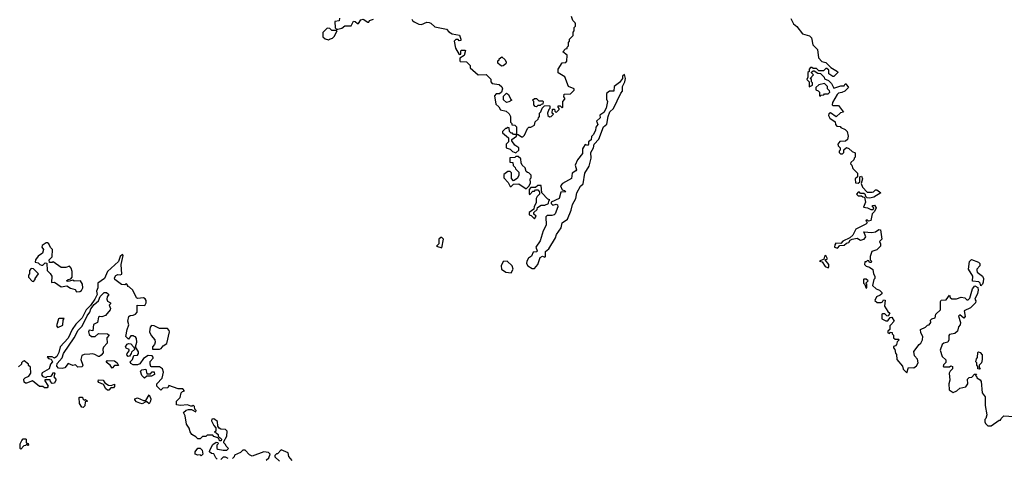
# Model space of a CAD drawing. Extents: x 2472589 to 2662339, y 701009 to 849030.
# Tile 318 of 406: x 2620035 to 2628549, y 716170 to 719962. Entities that reach past the tile are written whole.
import ezdxf

# ---------------------------------------------------------------- set-up
doc = ezdxf.new("R2010")
doc.units = 0

msp = doc.modelspace()

# ---------------------------------------------------------------- linework, layer by layer
at = {"layer": '0CON05XD'}
for points in [[(2623427, 719967), (2623432.5, 719955), (2623445, 719942.5), (2623485, 719922.5), (2623509.3, 719920.7), (2623555, 719940), (2623575, 719936.7), (2623590.7, 719930.7), (2623625, 719900), (2623725, 719880), (2623747, 719857), (2623775, 719840), (2623838.3, 719828.3), (2623850, 719795), (2623848.3, 719781.7), (2623835, 719780), (2623825, 719790), (2623805, 719790), (2623793, 719777), (2623802.5, 719715), (2623835, 719660), (2623850, 719665), (2623848.3, 719691.7), (2623855, 719700), (2623885, 719700), (2623890, 719695), (2623878.3, 719651.7), (2623841.7, 719628.3), (2623840, 719605), (2623845, 719600), (2623898.3, 719598.3), (2623930, 719565), (2623930, 719545), (2624000, 719485), (2624067, 719487), (2624108.3, 719448.3), (2624110, 719425), (2624121.7, 719411.7), (2624181.7, 719401.7), (2624203, 719383), (2624210, 719365), (2624200, 719335), (2624185, 719320), (2624155, 719320), (2624140, 719305), (2624153, 719233), (2624179.3, 719209.3), (2624191.7, 719181.7), (2624241.7, 719171.7), (2624268.3, 719148.3), (2624277.5, 719125), (2624280, 719075), (2624290, 719065), (2624291.7, 719051.7), (2624315, 719050), (2624330, 719035), (2624330, 718970), (2624345, 718970), (2624375, 718950), (2624385, 718950), (2624400, 718965), (2624425, 719020), (2624438.3, 719031.7), (2624455, 719032.5), (2624485, 719050), (2624491.7, 719078.3), (2624518.3, 719101.7), (2624520, 719115), (2624530, 719125), (2624530, 719155), (2624540, 719165), (2624551.7, 719198.3), (2624571.7, 719218.3), (2624615, 719220), (2624620, 719215), (2624620, 719195), (2624610, 719185), (2624600, 719155), (2624603, 719133), (2624615, 719122.5), (2624630, 719125), (2624650, 719145), (2624640, 719155), (2624641.7, 719188.3), (2624658.3, 719188.3), (2624661.7, 719171.7), (2624675, 719160), (2624700, 719185), (2624700, 719195), (2624690, 719205), (2624691.7, 719218.3), (2624708.3, 719218.3), (2624725, 719200), (2624730, 719205), (2624730, 719255), (2624750, 719275), (2624750, 719285), (2624740, 719295), (2624741.7, 719318.3), (2624798.3, 719321.7), (2624828.3, 719351.7), (2624830, 719365), (2624780, 719385), (2624748.3, 719468.3), (2624691.7, 719501.7), (2624690, 719535), (2624725, 719590), (2624757.5, 719592.5), (2624767, 719603), (2624770, 719655), (2624730, 719685), (2624755, 719710), (2624768.3, 719711.7), (2624770, 719725), (2624780, 719735), (2624780, 719765), (2624790, 719775), (2624790, 719795), (2624820, 719825), (2624820, 719855), (2624830, 719865), (2624830, 719895), (2624840, 719905), (2624840, 719925), (2624837.5, 719935), (2624816.4, 719956.4), (2624805, 719990)], [(2622800, 719975), (2622798.3, 719951.7), (2622760, 719945), (2622761.7, 719891.7), (2622775, 719880), (2622785, 719880), (2622821.7, 719888.3), (2622845, 719910), (2622901.7, 719908.3), (2622921.7, 719948.3), (2622935, 719947.5), (2622955, 719930), (2622965, 719930), (2622985, 719960), (2623005, 719967.5), (2623045, 719940), (2623055, 719940), (2623060, 719955), (2623095, 719967.5)], [(2626702.7, 719972.7), (2626726, 719926), (2626755, 719902.5), (2626805, 719840), (2626865, 719822.5), (2626881.4, 719805), (2626893.9, 719743.9), (2626933.3, 719705), (2626941.7, 719631.7), (2626971.7, 719601.7), (2627005, 719592.5), (2627047.5, 719547.5), (2627107.5, 719515), (2627110, 719505), (2627075, 719470), (2627065, 719470), (2627030, 719495), (2627030, 719525), (2627015, 719540), (2627005, 719540), (2626985, 719520), (2626945, 719520), (2626925, 719540), (2626895, 719540), (2626885, 719550), (2626871.7, 719548.3), (2626860, 719535), (2626860, 719515), (2626850, 719505), (2626850, 719465), (2626840, 719445), (2626860, 719425), (2626861.7, 719381.7), (2626890, 719395), (2626890, 719415), (2626880, 719425), (2626880, 719445), (2626870, 719455), (2626900, 719485), (2626881.7, 719501.7), (2626881.7, 719508.3), (2626895, 719520), (2626905, 719520), (2626935, 719500), (2626958.3, 719498.3), (2626990, 719465), (2626995, 719450), (2627027, 719437), (2627055, 719410), (2627075, 719370), (2627135, 719390), (2627165, 719390), (2627171.7, 719408.3), (2627178.3, 719408.3), (2627200, 719375), (2627170, 719345), (2627142.5, 719332.5), (2627113.8, 719326.2), (2627103.6, 719316.4), (2627062.5, 719245), (2627060, 719225), (2627065, 719220), (2627115, 719220), (2627158.3, 719161.7), (2627131.7, 719158.3), (2627095, 719122.5), (2627045, 719157.5), (2627031.7, 719148.3), (2627027.5, 719135), (2627040.7, 719110.7), (2627085, 719080), (2627090, 719055), (2627101.7, 719041.7), (2627128.3, 719038.3), (2627135, 719030), (2627173.6, 719013.6), (2627190, 718995), (2627197.5, 718955), (2627192.5, 718925), (2627175, 718912.5), (2627125, 718910), (2627110, 718885), (2627111.7, 718871.7), (2627130, 718855), (2627130, 718835), (2627120, 718825), (2627120, 718815), (2627133, 718803), (2627148.3, 718801.7), (2627160, 718815), (2627161.7, 718838.3), (2627185, 718857.5), (2627205, 718847.5), (2627231.7, 718821.7), (2627260, 718810), (2627260, 718775), (2627250, 718765), (2627248.3, 718751.7), (2627221.7, 718728.3), (2627220, 718715), (2627230, 718705), (2627240, 718675), (2627280, 718635), (2627280, 718605), (2627260, 718585), (2627261.7, 718551.7), (2627285, 718550), (2627298.3, 718561.7), (2627300, 718605), (2627315, 718610), (2627322.5, 718585), (2627310, 718545), (2627322.5, 718515), (2627361.7, 718471.7), (2627405, 718470), (2627417, 718473), (2627435, 718490), (2627445, 718490), (2627480, 718465), (2627421.7, 718428.3), (2627385, 718420), (2627361.7, 718421.7), (2627350, 718435), (2627348.3, 718448.3), (2627335, 718460), (2627305, 718460), (2627295, 718470), (2627285, 718470), (2627270, 718455), (2627285, 718440), (2627315, 718440), (2627325, 718430), (2627338.3, 718428.3), (2627347.5, 718385), (2627331.7, 718341.7), (2627367, 718337), (2627395, 718320), (2627415, 718320), (2627420, 718335), (2627410, 718345), (2627410, 718355), (2627425, 718360), (2627440, 718335), (2627427.5, 718305), (2627406.4, 718283.6), (2627393, 718227), (2627375, 718220), (2627365, 718230), (2627355, 718230), (2627350, 718225), (2627358.3, 718218.3), (2627362.5, 718205), (2627352.5, 718195), (2627265, 718152.5), (2627239.4, 718100.6), (2627212.3, 718077.7), (2627151.7, 718048.3), (2627135, 718027.5), (2627091.2, 718028.8), (2627082, 718015), (2627081.2, 717995), (2627105, 717986.2), (2627125, 718010), (2627165, 718013.3), (2627185, 718030), (2627205, 718036.7), (2627216.7, 718055), (2627234, 718066), (2627275, 718072.5), (2627305, 718057.5), (2627336.2, 718063.8), (2627352.5, 718085), (2627335, 718127.5), (2627403, 718123), (2627435, 718127.5), (2627465, 718147.5), (2627477.5, 718145), (2627490, 718065), (2627470, 718045), (2627477.5, 718025), (2627477, 718003), (2627445, 717972.5), (2627401.7, 717958.3), (2627387.5, 717915), (2627390, 717885), (2627400, 717875), (2627398.3, 717861.7), (2627381.7, 717861.7), (2627378.3, 717878.3), (2627365, 717880), (2627355, 717870), (2627341.7, 717868.3), (2627340, 717845), (2627355, 717830), (2627381.7, 717821.7), (2627411.7, 717801.7), (2627417.5, 717765), (2627430, 717745), (2627430, 717725), (2627420, 717715), (2627410, 717665), (2627440, 717635), (2627470, 717625), (2627490, 717605), (2627488.3, 717591.7), (2627475, 717580), (2627443.6, 717566.4), (2627430, 717535), (2627448.3, 717518.3), (2627485, 717517.5), (2627496.7, 717523.3), (2627505, 717540), (2627518.3, 717538.3), (2627512.5, 717485), (2627540.7, 717440.7), (2627560, 717425), (2627545, 717400), (2627531.7, 717401.7), (2627515, 717420), (2627495, 717420), (2627490, 717415), (2627490, 717375), (2627525, 717357.5), (2627541.7, 717358.3), (2627561.7, 717388.3), (2627575, 717390), (2627597.5, 717355), (2627565, 717320)], [(2622705, 719787.5), (2622715, 719792.5), (2622738.3, 719801.7), (2622755, 719817.5), (2622780, 719865), (2622775, 719870), (2622735, 719870), (2622717, 719887), (2622695, 719890), (2622655, 719850), (2622656.7, 719815), (2622675, 719797.5), (2622705, 719787.5)], [(2624205, 719560), (2624188.3, 719568.3), (2624170, 719585), (2624170, 719605), (2624180, 719615), (2624180, 719625), (2624205, 719640), (2624232.5, 719615), (2624240, 719595), (2624238.3, 719581.7), (2624215, 719562.5), (2624205, 719560)], [(2624465, 717810), (2624485, 717812.5), (2624516.2, 717845), (2624536.7, 717905), (2624555, 717916.7), (2624575, 717910), (2624580, 717915), (2624580.5, 717959.5), (2624609.3, 717980.7), (2624667.5, 718075), (2624677.5, 718105), (2624717.5, 718162.5), (2624724.4, 718205.6), (2624771.7, 718238.3), (2624804.1, 718315.9), (2624813.8, 718365), (2624843.3, 718415), (2624852.5, 718465), (2624885, 718522.5), (2624906, 718544), (2624922.5, 718635), (2624960, 718695), (2624975.8, 718765), (2624973.8, 718815), (2624997.1, 718855), (2625002.7, 718887.3), (2625041.5, 718928.5), (2625082.9, 719037.1), (2625110.5, 719059.5), (2625122.7, 719125), (2625138.6, 719165), (2625170, 719195), (2625231.7, 719328.3), (2625245.9, 719344.1), (2625247.5, 719385), (2625268, 719425), (2625273.3, 719455), (2625265, 719487.5), (2625247.5, 719475), (2625246.7, 719455), (2625221.5, 719418.5), (2625175.9, 719384.1), (2625171.2, 719345), (2625135, 719343.8), (2625107.5, 719325), (2625110, 719275), (2625117.5, 719255), (2625105, 719197.5), (2625085, 719160), (2625052.5, 719137.5), (2625053.3, 719115), (2625022.5, 719085), (2625034, 719055), (2625015.6, 719034.4), (2625012.5, 719005), (2624995, 718966.7), (2624978.3, 718951.7), (2624976.5, 718923.5), (2624953.3, 718906.7), (2624952.5, 718885), (2624945.8, 718875), (2624925, 718882.5), (2624909.3, 718860.7), (2624902.5, 718845), (2624900, 718805), (2624859.5, 718750.5), (2624837.5, 718705), (2624850.8, 718665), (2624845, 718654.2), (2624812.5, 718635), (2624805, 718590), (2624727.5, 718545), (2624712.5, 718525), (2624725, 718490), (2624745, 718486.2), (2624756.2, 718475), (2624715, 718470), (2624700, 718415), (2624630, 718385), (2624631.7, 718371.7), (2624645, 718360), (2624675, 718367.5), (2624685, 718362.5), (2624689.2, 718345), (2624664, 718285), (2624655, 718274), (2624635, 718268.8), (2624595, 718270), (2624583, 718257), (2624586.7, 718185), (2624562.3, 718137.7), (2624535, 718050), (2624496.7, 717995), (2624510, 717965), (2624507.5, 717955), (2624475, 717953.3), (2624460.8, 717919.2), (2624435, 717900), (2624420, 717875), (2624417.5, 717855), (2624428.8, 717835), (2624465, 717810)], [(2626955, 719300), (2626965, 719310), (2626987, 719313), (2626995, 719320), (2627025, 719320), (2627040, 719335), (2627038.3, 719348.3), (2627020, 719365), (2627020, 719385), (2626995, 719410), (2626945, 719400), (2626920, 719375), (2626920, 719355), (2626938.3, 719348.3), (2626950, 719335), (2626950, 719305), (2626955, 719300)], [(2624245, 719247.5), (2624218.3, 719268.3), (2624218.3, 719301.7), (2624245, 719327.5), (2624262.5, 719315), (2624281.7, 719271.7), (2624290, 719265), (2624265, 719252.5), (2624245, 719247.5)], [(2624505, 719210), (2624491.7, 719211.7), (2624480, 719225), (2624480, 719255), (2624470, 719265), (2624485, 719280), (2624505, 719280), (2624525, 719260), (2624555, 719260), (2624560, 719255), (2624558.3, 719231.7), (2624545, 719230), (2624535, 719220), (2624515, 719220), (2624505, 719210)], [(2624325, 718810), (2624350, 718835), (2624350, 718855), (2624317, 718877), (2624290, 718915), (2624290, 718925), (2624330, 718955), (2624330, 718970), (2624305, 718970), (2624295, 718980), (2624285, 718980), (2624270, 718995), (2624268.3, 719028.3), (2624255, 719030), (2624245, 719020), (2624235, 719020), (2624210, 718995), (2624210, 718985), (2624261.7, 718941.7), (2624262.5, 718905), (2624242.5, 718885), (2624240, 718855), (2624275, 718842.5), (2624295, 718822.5), (2624325, 718810)], [(2624415, 718500), (2624438.3, 718521.7), (2624451.7, 718548.3), (2624450, 718585), (2624457.5, 718595), (2624457, 718617), (2624438.3, 718638.3), (2624425, 718640), (2624415, 718650), (2624405, 718680), (2624380, 718705), (2624370, 718725), (2624368.3, 718758.3), (2624345, 718780), (2624325, 718780), (2624315, 718770), (2624271.7, 718768.3), (2624271.7, 718731.7), (2624298.3, 718728.3), (2624301.7, 718701.7), (2624320, 718685), (2624321.7, 718671.7), (2624350, 718645), (2624350, 718615), (2624335, 718590), (2624305, 718570), (2624288.3, 718588.3), (2624288.3, 718638.3), (2624275, 718650), (2624255, 718650), (2624220, 718625), (2624220, 718595), (2624260, 718555), (2624275, 718520), (2624285, 718520), (2624305, 718540), (2624351.7, 718541.7), (2624415, 718500)], [(2624485, 718240), (2624500, 718265), (2624481.7, 718281.7), (2624480, 718295), (2624508.3, 718321.7), (2624511.7, 718338.3), (2624545, 718360), (2624575, 718360), (2624608.3, 718371.7), (2624610, 718395), (2624620, 718405), (2624601.7, 718411.7), (2624550, 718465), (2624545, 718530), (2624515, 718530), (2624495, 718510), (2624455, 718510), (2624440, 718495), (2624440, 718455), (2624445, 718450), (2624471.7, 718478.3), (2624485, 718480), (2624495, 718490), (2624515, 718490), (2624530, 718475), (2624530, 718455), (2624510, 718435), (2624500, 718415), (2624501.7, 718378.3), (2624483, 718347), (2624480, 718325), (2624440, 718295), (2624440, 718275), (2624458.3, 718268.3), (2624485, 718240)], [(2620525, 717610), (2620555, 717612.5), (2620569.3, 717620.7), (2620580, 717645), (2620576.7, 717675), (2620560, 717705), (2620505, 717702.5), (2620495, 717710), (2620455, 717700), (2620440, 717705), (2620455, 717717.5), (2620478.3, 717721.7), (2620490, 717735), (2620490, 717785), (2620480, 717815), (2620465, 717830), (2620435, 717820), (2620395, 717820), (2620325, 717870), (2620317, 717863), (2620291.7, 717861.7), (2620290, 717885), (2620317, 717913), (2620320, 717975), (2620301.7, 717991.7), (2620287.5, 718025), (2620275, 718032.5), (2620265, 718032.5), (2620230.7, 718009.3), (2620227.5, 717995), (2620240, 717975), (2620232.5, 717945), (2620193.6, 717916.4), (2620172.5, 717885), (2620170, 717865), (2620195, 717860), (2620210, 717845), (2620225, 717840), (2620235, 717840), (2620255, 717860), (2620268.3, 717858.3), (2620272.5, 717795), (2620299.3, 717769.3), (2620312.5, 717745), (2620310, 717690), (2620335, 717692.5), (2620393.6, 717653.6), (2620441.7, 717661.7), (2620475, 717642.5), (2620515, 717630), (2620525, 717610)], [(2623685, 717990), (2623700, 718065), (2623685, 718080), (2623675, 718080), (2623660, 718065), (2623660, 718025), (2623640, 718005), (2623685, 717990)], [(2621743, 716163), (2621730, 716175), (2621715, 716210), (2621693, 716213), (2621677.5, 716225), (2621678.3, 716241.7), (2621705, 716290), (2621735, 716310), (2621748.3, 716308.3), (2621750, 716295), (2621740, 716285), (2621740, 716255), (2621748.3, 716248.3), (2621795, 716240), (2621825, 716240), (2621840, 716255), (2621820, 716275), (2621815, 716290), (2621800, 716305), (2621800, 716315), (2621827, 716363), (2621830, 716405), (2621815, 716420), (2621775, 716422.5), (2621760.7, 716430.7), (2621748.3, 716448.3), (2621745, 716490), (2621715, 716512.5), (2621695, 716510), (2621692.5, 716495), (2621712.5, 716455), (2621730, 716435), (2621730, 716405), (2621720, 716395), (2621735, 716390), (2621750, 716375), (2621751.7, 716361.7), (2621780, 716335), (2621778.3, 716321.7), (2621761.7, 716321.7), (2621760, 716335), (2621748.3, 716348.3), (2621715, 716360), (2621705, 716370), (2621655, 716370), (2621645, 716360), (2621615, 716360), (2621595, 716340), (2621575, 716340), (2621557, 716357), (2621522.5, 716375), (2621508.3, 716398.3), (2621501.7, 716431.7), (2621477.5, 716465), (2621467, 716537), (2621450, 716565), (2621473, 716587), (2621495, 716592.5), (2621521.7, 716591.7), (2621557, 716573), (2621560, 716585), (2621550, 716595), (2621547, 716617), (2621535, 716630), (2621527.5, 716622.5), (2621515, 716622.5), (2621485, 716632.5), (2621425, 716626.7), (2621391.7, 716631.7), (2621390, 716665), (2621422.5, 716695), (2621430, 716735), (2621441.7, 716748.3), (2621460, 716755), (2621445, 716770), (2621405, 716770), (2621325, 716800), (2621315, 716780), (2621273, 716777), (2621255, 716760), (2621220, 716795), (2621220, 716815), (2621267.5, 716862.5), (2621277.5, 716915), (2621270, 716945), (2621245, 716960), (2621175, 716960), (2621170, 716965), (2621162.5, 716985), (2621163, 717007), (2621190, 717035), (2621190, 717045), (2621180, 717055), (2621145, 717060), (2621105, 717032.5), (2621073, 716987), (2621055, 716977.5), (2621015, 716977.5), (2620995, 716990), (2620990, 717005), (2621010, 717025), (2621020.7, 717059.3), (2621055, 717062.5), (2621062.5, 717075), (2621061.7, 717091.7), (2621037.5, 717135), (2621048, 717175), (2621046.4, 717206.4), (2621035, 717220), (2621025, 717222.5), (2621015, 717230), (2620995, 717230), (2620975, 717200), (2620953, 717223), (2620963.3, 717285), (2620977.5, 717325), (2620970, 717355), (2620977.5, 717395), (2620990, 717405), (2621015, 717407.5), (2621035, 717417.5), (2621050, 717435), (2621050, 717495), (2621118.3, 717491.7), (2621127.5, 717515), (2621127.5, 717535), (2621119.3, 717549.3), (2621105, 717557.5), (2621055, 717552.5), (2621045, 717557.5), (2621013, 717623), (2620985, 717650), (2620970, 717655), (2620970, 717665), (2620958.3, 717678.3), (2620945, 717670), (2620915, 717672.5), (2620856.7, 717715), (2620855, 717730), (2620865, 717750), (2620885, 717760), (2620905, 717757.5), (2620917, 717763), (2620912, 717845), (2620930, 717925), (2620925, 717932.5), (2620904.3, 717915.7), (2620888.1, 717871.9), (2620793.6, 717786.4), (2620768.6, 717725), (2620710, 717685), (2620710, 717645), (2620698.6, 717615), (2620703.5, 717585), (2620684.6, 717545.4), (2620648.1, 717491.9), (2620609.2, 717455), (2620575, 717386), (2620520, 717330), (2620490, 717285)], [(2624285, 717773.3), (2624301.2, 717805), (2624293.3, 717835), (2624250, 717875), (2624215, 717872.5), (2624197, 717833), (2624200, 717805), (2624239.5, 717779.5), (2624285, 717773.3)], [(2627025, 717817.5), (2627032.5, 717825), (2627030, 717845), (2627000, 717885), (2627020, 717895), (2627005, 717922.5), (2626992.5, 717915), (2626988.3, 717891.7), (2626950, 717875), (2626975, 717870), (2626998.3, 717828.3), (2627025, 717817.5)], [(2628345, 717660), (2628340, 717685), (2628327, 717697), (2628273, 717703), (2628277.5, 717745), (2628240, 717805), (2628248.3, 717871.7), (2628265, 717890), (2628325, 717866.7), (2628337.5, 717855), (2628337, 717833), (2628310, 717805), (2628310, 717795), (2628315, 717780), (2628360, 717745), (2628367.5, 717725), (2628367, 717693), (2628360, 717675), (2628345, 717660)], [(2620155, 717700), (2620170, 717715), (2620170, 717725), (2620197.5, 717765), (2620155, 717807.5), (2620135, 717810), (2620120, 717795), (2620120, 717765), (2620110, 717755), (2620110, 717735), (2620141.7, 717701.7), (2620155, 717700)], [(2627355, 717640), (2627360, 717645), (2627360, 717675), (2627350, 717685), (2627370, 717705), (2627355, 717720), (2627335, 717720), (2627330, 717715), (2627330, 717685), (2627338.3, 717678.3), (2627355, 717640)], [(2620403.6, 716946.4), (2620370.3, 716950.3), (2620356.7, 716966.7), (2620359.1, 716990.9), (2620400.9, 717039.1), (2620413.1, 717075), (2620507, 717213), (2620541.6, 717278.4), (2620576.1, 717313.9), (2620617.2, 717402.8), (2620641.5, 717435), (2620648.7, 717461.3), (2620679.6, 717500.4), (2620717.1, 717532.9), (2620729.8, 717570.2), (2620765, 717604.3), (2620784.4, 717604.4), (2620807, 717587), (2620792, 717565), (2620788.8, 717545), (2620795, 717527.5), (2620820, 717515), (2620820, 717505), (2620810, 717495), (2620820, 717465), (2620817.5, 717455), (2620776.1, 717403.9), (2620745, 717393.3), (2620725, 717397.5), (2620715, 717390), (2620707.5, 717345), (2620674.1, 717325.9), (2620668.3, 717271.7), (2620635, 717276.7), (2620630, 717265), (2620635, 717240), (2620655, 717222.5), (2620687, 717223), (2620715, 717250), (2620795, 717247.5), (2620810, 717235), (2620788.3, 717211.7), (2620790, 717165), (2620758.3, 717131.7), (2620752.5, 717115), (2620757, 717083), (2620739.3, 717060.7), (2620725, 717050), (2620715, 717050), (2620685, 717067.5), (2620665, 717072.5), (2620640.7, 717069.3), (2620592.5, 717067.5), (2620571.7, 717058.3), (2620563.3, 717025), (2620580, 716975), (2620575, 716962.5), (2620538.3, 716958.3), (2620517, 716977), (2620495, 716972.5), (2620455, 716990), (2620425, 716952.5), (2620403.6, 716946.4)], [(2627565, 717320), (2627560, 717315), (2627560, 717285), (2627541.7, 717268.3), (2627540, 717255), (2627555, 717250), (2627565, 717260), (2627578.3, 717258.3), (2627580, 717245), (2627590, 717235), (2627591.7, 717211.7), (2627605, 717200), (2627635, 717200), (2627640, 717195), (2627621.7, 717178.3), (2627617, 717153), (2627608.3, 717141.7), (2627591.7, 717138.3), (2627590, 717125), (2627601.7, 717111.7), (2627608.3, 717078.3), (2627617, 717067), (2627620, 717025), (2627668.3, 716968.3), (2627675, 716940), (2627705, 716910), (2627720, 716955), (2627767, 716953), (2627789.3, 716970.7), (2627802.5, 716995), (2627796.7, 717026.7), (2627772.5, 717055), (2627767.5, 717095), (2627812.5, 717155), (2627827.5, 717165), (2627842.5, 717195), (2627843, 717223), (2627827.5, 717255), (2627822.5, 717285), (2627867, 717303), (2627885, 717320), (2627900, 717325), (2627912.5, 717345), (2627910, 717365), (2627923, 717377), (2627950, 717385), (2627957.5, 717415), (2627997, 717453), (2627997.5, 717525), (2628003.3, 717536.7), (2628045, 717540), (2628075, 717580), (2628081.7, 717561.7), (2628095, 717550), (2628135, 717550), (2628175, 717562.5), (2628207, 717557), (2628225, 717540), (2628235, 717540), (2628250, 717555), (2628273.3, 717636.7), (2628295, 717660), (2628318.3, 717648.3), (2628322.5, 717625), (2628317.5, 717595), (2628292.5, 717545), (2628301.7, 717531.7), (2628300, 717515), (2628255, 717470), (2628200, 717445), (2628210, 717395), (2628198.3, 717381.7), (2628165, 717410), (2628151.7, 717398.3), (2628170, 717345), (2628167.5, 717325), (2628153, 717307), (2628145, 717270), (2628121.7, 717248.3), (2628075, 717240), (2628068.3, 717231.7), (2628067.5, 717195), (2628060, 717175), (2628025, 717166.7), (2628010, 717155), (2627993.3, 717105), (2628011.7, 717051.7), (2628041.7, 717021.7), (2628041.7, 716998.3), (2628021.7, 716978.3), (2628020, 716965), (2628025, 716960), (2628075, 716960), (2628085, 716970), (2628100, 716965), (2628100, 716945), (2628080, 716925), (2628072.5, 716905), (2628076.7, 716845), (2628067.5, 716815), (2628071.7, 716761.7), (2628105, 716740), (2628137, 716753), (2628165, 716777.5), (2628215, 716787.5), (2628232.5, 716815), (2628230, 716855), (2628245, 716870), (2628268.3, 716871.7), (2628291.7, 716898.3), (2628308.3, 716898.3), (2628300, 716885), (2628310, 716875), (2628310, 716865), (2628339.3, 716849.3), (2628347.5, 716835), (2628357.5, 716735), (2628381.7, 716701.7), (2628383, 716627), (2628397.5, 716545), (2628390, 716515), (2628380, 716505), (2628380, 716485), (2628385, 716470), (2628405, 716452.5), (2628435, 716452.5), (2628505, 716500), (2628515, 716500), (2628520, 716515), (2628545, 716536.7), (2628675, 716527.5)], [(2620365, 717302.5), (2620408.3, 717321.7), (2620410, 717365), (2620418.3, 717378.3), (2620375, 717380), (2620370, 717375), (2620353.3, 717315), (2620365, 717302.5)], [(2620490, 717285), (2620455, 717210), (2620386, 717134), (2620373.8, 717085), (2620355, 717050), (2620335, 717036.7), (2620315, 717047.5), (2620273.8, 717046.2), (2620283, 717033), (2620308.3, 717028.3), (2620317.5, 717005), (2620302.5, 716985), (2620290, 716945), (2620230.7, 716909.3), (2620223, 716893), (2620235, 716877.5), (2620265, 716870), (2620273, 716877), (2620308.3, 716881.7), (2620320, 716895), (2620321.7, 716908.3), (2620335, 716910), (2620340, 716905), (2620330, 716875), (2620346.7, 716855), (2620346.7, 716845), (2620335, 716820), (2620315, 716817.5), (2620300, 716835), (2620298.3, 716848.3), (2620255, 716850), (2620250, 716845), (2620282.5, 716795), (2620271.7, 716778.3), (2620248.3, 716778.3), (2620235, 716790), (2620205, 716790), (2620145, 716840), (2620095, 716820), (2620085, 716820), (2620075, 716830), (2620070, 716855), (2620083, 716867), (2620115, 716880), (2620132.5, 716905), (2620128.3, 716958.3), (2620111.7, 716971.7), (2620110, 716985), (2620075, 717012.5), (2620061.7, 717008.3), (2620050, 716995), (2620050, 716985), (2620025, 716960)], [(2621245, 717112.5), (2621259.3, 717120.7), (2621275, 717142.5), (2621307, 717163), (2621330, 717265), (2621327.5, 717275), (2621311.7, 717291.7), (2621245, 717292.5), (2621197, 717317), (2621175, 717317.5), (2621162.5, 717305), (2621157.5, 717265), (2621171.7, 717231.7), (2621202.5, 717195), (2621207.5, 717175), (2621200, 717155), (2621182.5, 717135), (2621183, 717113), (2621245, 717112.5)], [(2620971.7, 717051.7), (2620962.5, 717065), (2620963, 717077), (2620981.7, 717098.3), (2620981.7, 717111.7), (2620955, 717122.5), (2620950, 717135), (2620963.6, 717156.4), (2620975, 717162.5), (2620995, 717160), (2621020, 717135), (2621030, 717115), (2621001.7, 717088.3), (2621000, 717075), (2620985, 717052.5), (2620971.7, 717051.7)], [(2620835, 716950), (2620816.4, 716976.4), (2620781.7, 717001.7), (2620793, 717017), (2620855, 717012.5), (2620877.5, 716995), (2620888.3, 716971.7), (2620855, 716972.5), (2620835, 716950)], [(2628335, 716940), (2628320, 716945), (2628320, 716965), (2628310, 716975), (2628310, 716995), (2628302.5, 717005), (2628308.3, 717031.7), (2628317, 717043), (2628320, 717085), (2628325, 717090), (2628340, 717085), (2628357.5, 717065), (2628357.5, 717025), (2628350, 716995), (2628330, 716975), (2628330, 716955), (2628340, 716945), (2628335, 716940)], [(2621115, 716862.5), (2621092.5, 716885), (2621080, 716925), (2621090, 716935), (2621125, 716940), (2621135, 716900), (2621165, 716900), (2621181.7, 716918.3), (2621198.3, 716918.3), (2621200, 716895), (2621175, 716880), (2621135, 716880), (2621115, 716862.5)], [(2620805, 716760), (2620795, 716760), (2620780.7, 716770.7), (2620758.3, 716808.3), (2620720, 716825), (2620712.5, 716835), (2620715, 716850), (2620757, 716847), (2620771.7, 716821.7), (2620803, 716803), (2620825, 716800), (2620855, 716810), (2620855, 716790), (2620845, 716780), (2620821.7, 716778.3), (2620805, 716760)], [(2620585, 716610), (2620571.7, 716611.7), (2620552.5, 716645), (2620550, 716695), (2620555, 716700), (2620578.3, 716698.3), (2620580, 716685), (2620591.7, 716671.7), (2620605, 716680), (2620620, 716665), (2620601.7, 716658.3), (2620597, 716623), (2620585, 716610)], [(2621155, 716640), (2621135, 716660), (2621125, 716660), (2621095, 716642.5), (2621075, 716647.5), (2621045, 716660), (2621030, 716675), (2621030, 716685), (2621055, 716692.5), (2621105, 716670), (2621125, 716670), (2621155, 716720), (2621167.5, 716685), (2621167, 716663), (2621155, 716640)], [(2620045, 716250), (2620040, 716255), (2620040, 716295), (2620052.5, 716325), (2620065, 716340), (2620085, 716340), (2620090, 716335), (2620090, 716305), (2620108.3, 716298.3), (2620110, 716285), (2620105, 716280), (2620095, 716290), (2620085, 716280), (2620071.7, 716278.3), (2620045, 716250)], [(2621605, 716192.5), (2621595, 716200), (2621575, 716197.5), (2621553.3, 716205), (2621553.3, 716225), (2621575, 716257.5), (2621595, 716257.5), (2621611.7, 716241.7), (2621617.5, 716205), (2621605, 716192.5)], [(2622391.7, 716151.7), (2622362.5, 716185), (2622356.4, 716216.4), (2622295, 716242.5), (2622265, 716210), (2622255, 716210), (2622240, 716195), (2622241.7, 716181.7), (2622280, 716145)], [(2621838.3, 716168.3), (2621815, 716180), (2621795, 716180), (2621775, 716160)], [(2622165, 716153.3), (2622190, 716175), (2622200, 716205), (2622185, 716220), (2622145, 716227.5), (2622045, 716187.5), (2622020.7, 716200.7), (2621985, 716240), (2621965, 716240), (2621945, 716220), (2621891.7, 716198.3), (2621888.3, 716181.7), (2621875, 716170)]]:
    msp.add_lwpolyline(points, dxfattribs=at)

doc.saveas('drawing.dxf')
